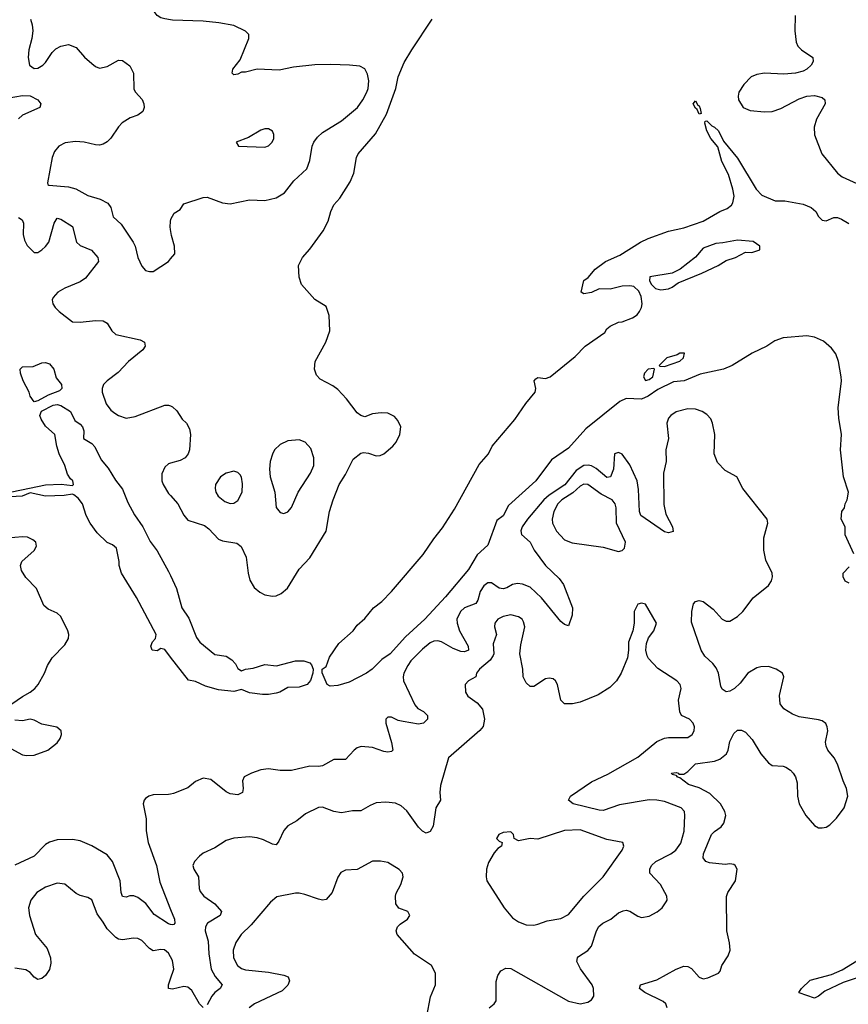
# Model space of a CAD drawing. Header units: inches. Extents: x 1834610 to 2027685, y 642842 to 774116.
# Tile 307 of 632: x 1939215 to 1943526, y 680308 to 685427. Entities that reach past the tile are written whole.
import ezdxf

# ---------------------------------------------------------------- set-up
doc = ezdxf.new("R2010")
doc.units = ezdxf.units.IN
doc.header["$MEASUREMENT"] = 0
doc.layers.add('B9638', color=7, linetype='Continuous')
doc.layers.add('B9648', color=7, linetype='Continuous')

msp = doc.modelspace()

# ---------------------------------------------------------------- linework, layer by layer
at = {"layer": 'B9638', "color": 5}
for points, elevation in [([(1940000, 685426.1), (1939971, 685431), (1939950, 685436.9), (1939929.7, 685449.7), (1939915.6, 685470), (1939909.6, 685490), (1939889.6, 685590), (1939895.1, 685610), (1939913, 685627), (1939950, 685638.4), (1939970, 685634.9), (1940000, 685619)], 340), ([(1939270.8, 685430), (1939281.1, 685401.1), (1939283.8, 685370), (1939278.4, 685330), (1939262.4, 685270), (1939259.1, 685230), (1939267.3, 685190), (1939290, 685174), (1939310, 685175.5), (1939336, 685190), (1939350, 685204), (1939384.1, 685255.9), (1939404.2, 685275.8), (1939430, 685290.3), (1939470, 685298), (1939510, 685283.1), (1939553.2, 685233.2), (1939590, 685199.5), (1939610, 685183.7), (1939630, 685176), (1939670, 685183.1), (1939730, 685217.1), (1939750, 685215.5), (1939787.9, 685187.9), (1939807.4, 685150), (1939810, 685066), (1939817.1, 685050), (1939852.4, 685012.4), (1939861.3, 684990), (1939863.1, 684970), (1939856.4, 684950), (1939830, 684931.5), (1939790, 684916.9), (1939749.2, 684890.8), (1939728.7, 684870), (1939689.3, 684810.7), (1939670, 684791.5), (1939650, 684779.7), (1939630, 684774.3), (1939610, 684775.8), (1939550, 684791), (1939505.4, 684794.6), (1939452.8, 684787.2), (1939419.1, 684770), (1939397.2, 684742.8), (1939383.7, 684710), (1939359.6, 684579.6), (1939362, 684570), (1939367.7, 684567.7), (1939470, 684558), (1939507.8, 684547.8), (1939570, 684513.6), (1939634.5, 684494.5), (1939673.7, 684473.7), (1939688.8, 684450), (1939702.3, 684402.3), (1939743.9, 684363.9), (1939806, 684270), (1939815.5, 684250), (1939830.6, 684190), (1939850, 684146), (1939870, 684124), (1939890, 684117.3), (1939910, 684118.8), (1939989.3, 684170.7), (1940000, 684183.6)], 340), ([(1939150, 685020.1), (1939230, 685033.7), (1939270, 685030.7), (1939310.4, 685010), (1939326, 684990), (1939320.5, 684970), (1939230, 684930.8), (1939210, 684912.2)], 320), ([(1939210, 684398.5), (1939227.5, 684387.5), (1939234.9, 684370), (1939234.2, 684310), (1939240.4, 684280.4), (1939253.6, 684253.6), (1939290, 684216.9), (1939310, 684217.6), (1939330, 684231.1), (1939350, 684247.8), (1939366.9, 684270), (1939394, 684370), (1939410, 684394.9), (1939430, 684390.2), (1939490, 684351.3), (1939511.1, 684270), (1939530, 684254), (1939588.1, 684228.1), (1939622.3, 684190), (1939626, 684170), (1939556.9, 684083.1), (1939530, 684064.5), (1939450, 684032.2), (1939413.2, 684010), (1939390, 683983.5), (1939384.7, 683970), (1939387.9, 683950), (1939399.6, 683930), (1939420.1, 683910), (1939490, 683856.8), (1939530, 683853.9), (1939610, 683862.7), (1939650, 683860.9), (1939670.1, 683850.1), (1939694, 683810), (1939714.9, 683790), (1939842.2, 683762.2), (1939864.3, 683750), (1939867.3, 683730), (1939855.9, 683710), (1939782, 683650), (1939727.1, 683592.9), (1939670.1, 683550), (1939652.2, 683530), (1939645, 683510), (1939644.7, 683490), (1939665.4, 683430), (1939690, 683396.3), (1939710, 683381.8), (1939730, 683369.6), (1939770, 683356), (1939816.7, 683363.3), (1939970, 683422.3), (1939990, 683423), (1940000, 683419)], 320), ([(1940000, 684336.8), (1939998, 684350), (1940000, 684378)], 340), ([(1939090, 682955.6), (1939350, 683008), (1939431.8, 683011.8), (1939490, 683004.9), (1939496, 683010), (1939492.3, 683030), (1939479.7, 683039.7), (1939463.6, 683063.6), (1939449.7, 683110), (1939421, 683170), (1939408.3, 683210), (1939398, 683270), (1939350, 683313.6), (1939327.4, 683350), (1939321, 683370), (1939328.5, 683391.5), (1939390, 683423.7), (1939410, 683426), (1939430, 683420.5), (1939480.5, 683390), (1939502.8, 683342.8), (1939530, 683323.8), (1939541.3, 683310), (1939548.7, 683290), (1939547.7, 683250), (1939590, 683223.1), (1939605.6, 683205.6), (1939639.1, 683139.1), (1939675.3, 683095.3), (1939713.3, 683033.3), (1939750, 682986.4), (1939777.3, 682917.3), (1939812.7, 682852.7), (1939855.8, 682790), (1939894.2, 682714.2), (1939930, 682665.5), (1939990, 682558), (1940000, 682537)], 280), ([(1940000, 683121.7), (1939990, 683118.8), (1939970, 683101.1), (1939954.3, 683065.7), (1939954.6, 683030), (1939960.9, 683010), (1939990, 682964.2), (1940000, 682953)], 320), ([(1940000, 682113), (1939970, 682152), (1939950, 682157), (1939930, 682145.1), (1939904.5, 682150), (1939898, 682170), (1939906.9, 682193.1), (1939922, 682210), (1939925.6, 682230), (1939822.5, 682422.5), (1939745.6, 682550), (1939732.7, 682590), (1939733.2, 682610), (1939718.9, 682678.9), (1939697.5, 682697.5), (1939670, 682709.2), (1939618.5, 682758.5), (1939581.7, 682810), (1939562, 682850), (1939542.9, 682910), (1939518.9, 682938.9), (1939496.6, 682956.6), (1939490, 682960.9), (1939446.6, 682953.4), (1939350, 682949.4), (1939270, 682966.6), (1939227.7, 682950), (1939135.8, 682944.2)], 280), ([(1939174.5, 681870), (1939230, 681908.9), (1939270, 681930.3), (1939294, 681950), (1939310.9, 681970), (1939345.1, 682030), (1939360.7, 682070), (1939385.1, 682110), (1939450, 682176.3), (1939469.6, 682210), (1939471, 682230), (1939466.3, 682250), (1939430, 682323.7), (1939410, 682342.4), (1939362.8, 682362.8), (1939341.1, 682381.1), (1939302.2, 682470), (1939246.6, 682526.6), (1939224.1, 682564.1), (1939219.8, 682590), (1939227.1, 682610), (1939290, 682667.6), (1939302.6, 682690), (1939298.9, 682710), (1939283.7, 682723.7), (1939256.1, 682736.1), (1939230, 682739), (1939150, 682731.4)], 320), ([(1939170, 681638), (1939230, 681605.8), (1939250, 681600.7), (1939290, 681603.2), (1939361.6, 681630), (1939410, 681667), (1939426.3, 681690), (1939432.6, 681710), (1939431.6, 681730), (1939408.4, 681748.4), (1939330, 681764.4), (1939290, 681784.7), (1939270, 681789.7), (1939230, 681781), (1939190, 681785.4)], 320), ([(1940000, 681400.7), (1939990, 681398), (1939910, 681397.2), (1939888, 681390), (1939870, 681378), (1939862.6, 681370), (1939856.9, 681350), (1939872.8, 681272.8), (1939873, 681210), (1939883.9, 681150), (1939927.2, 681030), (1939943.8, 680943.8), (1940000, 680801.4)], 320), ([(1940000, 680723.7), (1939990, 680727), (1939915, 680775), (1939872.4, 680832.4), (1939830, 680862.8), (1939810, 680871.3), (1939788.7, 680871.3), (1939770, 680864.8), (1939750, 680868), (1939742.9, 680890), (1939738.7, 680950), (1939698.5, 681050), (1939670, 681085.6), (1939591.2, 681131.2), (1939530, 681157), (1939490, 681165.4), (1939410, 681163.4), (1939370, 681151.1), (1939350, 681138.5), (1939290, 681077.8), (1939190, 681031.9)], 320), ([(1940000, 680554.7), (1939990, 680574.2), (1939969, 680591), (1939950, 680593.3), (1939910, 680585.7), (1939890, 680598.7), (1939850, 680638.9), (1939830, 680649.8), (1939807.8, 680652.2), (1939750, 680643.5), (1939730, 680646.2), (1939714.7, 680654.7), (1939670, 680699.7), (1939650, 680735.6), (1939618.2, 680778.2), (1939590.5, 680850.5), (1939570, 680862.8), (1939530, 680873.7), (1939510, 680884), (1939450, 680933.3), (1939410, 680938.3), (1939350, 680917.2), (1939304.9, 680890), (1939273.1, 680850), (1939260.8, 680810), (1939265.8, 680770), (1939297.3, 680670), (1939358, 680598), (1939376.2, 680550), (1939377.6, 680522.4), (1939370.4, 680489.6), (1939350, 680457.2), (1939330, 680442), (1939310, 680437.6), (1939290, 680449.6), (1939270, 680473.3), (1939246.7, 680486.7), (1939190, 680495.3)], 340), ([(1940000, 680388.2), (1939989.7, 680389.7), (1939989.7, 680410), (1940000, 680440.4)], 340)]:
    msp.add_lwpolyline(points, dxfattribs=dict(at, elevation=elevation))
at = {"layer": 'B9638', "color": 5, "elevation": 280}
msp.add_lwpolyline([(1939290, 683440.9), (1939270, 683469.2), (1939265.1, 683490), (1939232.7, 683550), (1939219, 683590), (1939218, 683610), (1939230, 683622), (1939284.9, 683624.9), (1939330, 683642.8), (1939350, 683645.2), (1939370, 683637.2), (1939393.7, 683610), (1939404.8, 683564.8), (1939432.4, 683530), (1939434.4, 683510), (1939422.8, 683497.2), (1939364.4, 683475.6), (1939310, 683445.1)], close=True, dxfattribs=at)
at = {"layer": 'B9648', "color": 5}
for points, elevation in [([(1943249, 685449), (1943246.7, 685370), (1943254.5, 685310), (1943262.9, 685290), (1943281.3, 685270), (1943341.3, 685230), (1943343.1, 685210), (1943331.7, 685190), (1943310.1, 685169.9), (1943290, 685158.8), (1943251.6, 685148.4), (1943190, 685144.8), (1943090, 685149.1), (1943050, 685142), (1943021.1, 685130), (1942981.3, 685090), (1942956.2, 685050), (1942952.2, 685030), (1942954.7, 685010), (1942978.5, 684970), (1943014.3, 684954.3), (1943090, 684947.5), (1943130, 684950.1), (1943175.2, 684964.8), (1943270, 685015), (1943310, 685029), (1943350, 685032.3), (1943390, 685022.6), (1943402.6, 685010), (1943404.7, 684990), (1943360.2, 684910), (1943348, 684868), (1943349.4, 684829.4), (1943387.5, 684730), (1943469.4, 684630), (1943493.8, 684610), (1943570, 684575.2)], 320), ([(1940000, 682953), (1940038.6, 682910), (1940070, 682850.3), (1940090, 682825.6), (1940177.5, 682797.5), (1940200, 682780), (1940250, 682726.2), (1940270, 682718.4), (1940345.1, 682705.1), (1940367.8, 682687.8), (1940393.2, 682633.2), (1940403.4, 682550), (1940413.2, 682513.2), (1940435.1, 682475.1), (1940464, 682450), (1940490, 682436.8), (1940530, 682429.5), (1940550, 682431.6), (1940575.7, 682444.3), (1940607.9, 682472.1), (1940670, 682570.3), (1940724, 682630), (1940810, 682768), (1940826.6, 682870), (1940846.3, 682930), (1940877.6, 683010), (1940910, 683062.4), (1940950, 683141.6), (1940990, 683174), (1941003.1, 683176.9), (1941030, 683173.4), (1941070, 683159.5), (1941090, 683161.3), (1941110, 683170.3), (1941157.2, 683210), (1941172.9, 683230), (1941193.6, 683270), (1941197.2, 683310), (1941182.8, 683342.8), (1941164.9, 683364.9), (1941130, 683380.7), (1941096.3, 683383.7), (1941050, 683378), (1941010, 683362), (1940990, 683368.7), (1940970, 683384), (1940915.3, 683455.3), (1940870, 683503.7), (1940843.8, 683523.8), (1940778.9, 683558.9), (1940758.6, 683578.6), (1940749, 683610), (1940753.2, 683650), (1940807, 683750), (1940829.3, 683810), (1940825.2, 683890), (1940810, 683935.3), (1940750, 683973.2), (1940681.2, 684050), (1940669.3, 684089.3), (1940665.2, 684150), (1940686, 684190), (1940725.1, 684234.9), (1940794.5, 684330), (1940819.7, 684380.3), (1940833.6, 684430), (1940850, 684464), (1940881, 684499), (1940935, 684585), (1940952.8, 684630), (1940968.2, 684710), (1940976.9, 684730), (1941066.8, 684833.2), (1941124.2, 684935.8), (1941171.6, 685070), (1941184.6, 685130), (1941216.1, 685203.9), (1941254.6, 685270), (1941360.7, 685430)], 320), ([(1940000, 684378), (1940000.9, 684390), (1940018.6, 684421.4), (1940050, 684441), (1940070, 684470.7), (1940170, 684502.4), (1940190, 684503.8), (1940270, 684475.3), (1940310, 684470.3), (1940410, 684490.3), (1940490, 684487.6), (1940550, 684501.5), (1940592.8, 684527.2), (1940642, 684590), (1940708.9, 684651.1), (1940725, 684695), (1940736.5, 684770), (1940744.8, 684790), (1940763.9, 684816.1), (1940790, 684840.2), (1940890, 684902.2), (1940972.4, 684970), (1941001.1, 685010), (1941021.1, 685050), (1941028.9, 685070), (1941030.7, 685110), (1941024.5, 685144.5), (1941010, 685171.8), (1940985.3, 685185.3), (1940930.9, 685190.9), (1940834.6, 685194.6), (1940750, 685192.2), (1940639.8, 685180.2), (1940564.5, 685164.5), (1940450.4, 685169.6), (1940390, 685154), (1940370, 685154), (1940350, 685143.7), (1940330, 685141.2), (1940321.2, 685150), (1940323.7, 685170), (1940362, 685218), (1940407.8, 685330), (1940407, 685350), (1940390, 685367), (1940330, 685396.9), (1940250.7, 685410.7), (1940170, 685419.8), (1940010, 685424.4), (1940000, 685426.1)], 340), ([(1943554, 682650), (1943509.4, 682749.4), (1943509, 682790), (1943489.2, 682830), (1943492.7, 682870), (1943506, 682890), (1943509.7, 682910), (1943519.8, 682930), (1943526.5, 682970), (1943501.4, 683050), (1943484.2, 683190), (1943489.7, 683270), (1943475.6, 683355.6), (1943472.9, 683410), (1943490.5, 683549.5), (1943487.8, 683570), (1943474.4, 683650), (1943461.1, 683690), (1943438.6, 683718.6), (1943395.7, 683755.7), (1943350, 683776.7), (1943310, 683783.8), (1943186.7, 683773.3), (1943143.2, 683756.8), (1943101.3, 683730), (1943026.1, 683693.9), (1942921, 683630), (1942876, 683610), (1942755.6, 683584.4), (1942671, 683550), (1942616, 683544), (1942534.9, 683505.1), (1942484.7, 683470), (1942450, 683454), (1942370, 683457.2), (1942337.5, 683442.5), (1942159.6, 683300.4), (1942070, 683198.7), (1941981.4, 683138.6), (1941900.3, 683030), (1941758.4, 682901.6), (1941730, 682846.9), (1941696.7, 682823.3), (1941650, 682695.6), (1941595.3, 682644.7), (1941550, 682568.7), (1941430, 682426.3), (1941322.4, 682310), (1941222.3, 682217.7), (1941142.8, 682130), (1941099.4, 682100.6), (1941048.7, 682050), (1941018.9, 682030), (1940930, 681983.6), (1940870, 681965), (1940830, 681961.7), (1940814.5, 681970), (1940788.9, 682031.1), (1940788, 682050), (1940810, 682064.7), (1940827.7, 682112.3), (1940876, 682184), (1940950, 682248.9), (1940970, 682278.4), (1941010, 682314), (1941055.1, 682370), (1941098.5, 682401.5), (1941150, 682454.9), (1941314, 682646), (1941370, 682728.2), (1941415, 682785), (1941477.8, 682882.2), (1941604.7, 683115.3), (1941653.3, 683170), (1941672.3, 683210), (1941791.1, 683348.9), (1941848.3, 683431.7), (1941897, 683490), (1941900.7, 683510), (1941891.8, 683550), (1941900.1, 683559.9), (1941910, 683566.4), (1941950, 683562), (1941975.1, 683570), (1942104.1, 683675.9), (1942157, 683730), (1942259.1, 683800.9), (1942270, 683819.1), (1942286.1, 683833.9), (1942330, 683854), (1942350, 683856.4), (1942403.7, 683876.3), (1942426.6, 683893.4), (1942439.7, 683910), (1942449.7, 683930), (1942452.8, 683950), (1942447.5, 683987.5), (1942436.2, 684016.2), (1942410, 684039.5), (1942390, 684043.7), (1942350, 684041.2), (1942286.3, 684026.3), (1942230, 684028.7), (1942190.5, 684009.5), (1942150, 684001.2), (1942135.3, 684010), (1942150, 684071), (1942172.9, 684087.1), (1942208.7, 684130), (1942262, 684170), (1942336.6, 684203.4), (1942444, 684270), (1942484, 684290), (1942590, 684327.7), (1942670, 684345.5), (1942770, 684379.1), (1942858, 684430), (1942894.8, 684445.2), (1942917.5, 684462.5), (1942925.5, 684474.5), (1942931, 684510), (1942925.5, 684545.5), (1942902.6, 684622.6), (1942867.9, 684690), (1942846.2, 684766.2), (1942810, 684809.5), (1942790, 684849.2), (1942779, 684890), (1942780.2, 684899.8), (1942790, 684901), (1942814.9, 684874.9), (1942830, 684868.4), (1942850, 684850.2), (1942876.1, 684796.1), (1942950, 684708), (1943045.8, 684545.8), (1943075.1, 684515.1), (1943144.8, 684484.8), (1943194.7, 684485.3), (1943290, 684468.9), (1943332.4, 684450), (1943357.1, 684430), (1943370, 684404), (1943390, 684384.2), (1943410, 684381.7), (1943450, 684398.3), (1943470, 684398), (1943490, 684390.9), (1943528.2, 684368.2)], 280), ([(1940000, 684183.6), (1940022, 684210), (1940021.2, 684250), (1940004.8, 684304.8), (1940000, 684336.8)], 340), ([(1940000, 683419), (1940010, 683415), (1940033.3, 683393.3), (1940060.6, 683350), (1940082.4, 683330), (1940099.3, 683299.3), (1940103.6, 683270), (1940098, 683190), (1940092.6, 683170), (1940076.5, 683150), (1940050, 683136.2), (1940000, 683121.7)], 320), ([(1942583.8, 680290), (1942576.4, 680310), (1942562, 680322), (1942467, 680370), (1942439.6, 680390), (1942445.2, 680410), (1942530, 680435.3), (1942630, 680490.4), (1942670, 680506.7), (1942690, 680505.3), (1942710, 680494), (1942750, 680448.7), (1942770, 680440.3), (1942794.9, 680445.1), (1942849.7, 680470.3), (1942859.7, 680480.3), (1942867.9, 680510), (1942900.9, 680559.1), (1942910.5, 680589.5), (1942907.3, 680627.3), (1942893.6, 680690), (1942891.9, 680868.1), (1942899.4, 680890), (1942938.2, 680950), (1942947.6, 681010), (1942937.6, 681030), (1942930, 681035.4), (1942910, 681038.3), (1942884.9, 681035.1), (1942803.6, 681043.6), (1942785.1, 681050), (1942770.9, 681070), (1942772.7, 681090), (1942814.8, 681190), (1942830, 681206.5), (1942863.5, 681230), (1942878.8, 681250), (1942888.8, 681290), (1942883.5, 681310), (1942860.2, 681350), (1942804.6, 681404.6), (1942750, 681433.5), (1942693.5, 681450), (1942650, 681486.2), (1942634, 681490), (1942635.3, 681495.3), (1942630, 681498), (1942610, 681502), (1942606.6, 681510), (1942630, 681512.7), (1942642, 681510), (1942644.7, 681504.7), (1942670, 681504.9), (1942690, 681518), (1942730, 681557.8), (1942830, 681571.4), (1942857.9, 681582.1), (1942891.6, 681610), (1942901, 681630), (1942910, 681674), (1942930, 681715.5), (1942950, 681732.4), (1942970, 681734), (1942990, 681723.1), (1943025.1, 681685.1), (1943070.2, 681610), (1943110, 681562.6), (1943130, 681550.3), (1943186, 681546), (1943200.9, 681540.9), (1943225.3, 681525.3), (1943239.3, 681510), (1943250.4, 681490), (1943258.7, 681458.7), (1943261.8, 681390), (1943270.2, 681350), (1943304.9, 681290), (1943350, 681238), (1943370, 681226), (1943390, 681224.6), (1943410, 681228.8), (1943430, 681240.3), (1943464.1, 681275.9), (1943504.2, 681330), (1943522.3, 681390), (1943517, 681430), (1943498.7, 681470), (1943470, 681556.2), (1943452, 681590), (1943419.8, 681630), (1943409.8, 681650), (1943407.6, 681670), (1943418.4, 681730), (1943416.3, 681750), (1943407.9, 681767.9), (1943390, 681781.5), (1943370, 681787.5), (1943270, 681803), (1943236.1, 681816.1), (1943190, 681844.6), (1943171.3, 681870), (1943166.9, 681913.1), (1943189.6, 682010), (1943182.7, 682030), (1943149.8, 682049.8), (1943110, 682063.5), (1943070, 682063.1), (1943050, 682058), (1943003.7, 682030), (1942962.8, 681977.2), (1942934, 681950), (1942910, 681935.8), (1942890, 681933.3), (1942870, 681947), (1942862.4, 681962.4), (1942849.8, 682030), (1942837.4, 682057.4), (1942820.5, 682080.5), (1942778.8, 682118.8), (1942760.8, 682150), (1942710, 682295.3), (1942711.1, 682350), (1942720.7, 682390), (1942730, 682402), (1942750, 682407.7), (1942770, 682403), (1942822.5, 682362.5), (1942870, 682310.4), (1942890, 682300.4), (1942910, 682300.4), (1942950, 682323.7), (1942976.4, 682350), (1943030, 682421.3), (1943110, 682484.9), (1943126.6, 682510), (1943130.9, 682530), (1943129.7, 682550), (1943096.3, 682616.3), (1943086.3, 682670), (1943086.6, 682733.4), (1943107.8, 682810), (1943102.9, 682830), (1942977.2, 682990), (1942945.2, 683050), (1942884.2, 683084.2), (1942844.7, 683124.7), (1942827.1, 683170), (1942830.9, 683270), (1942819.3, 683330), (1942810, 683351.3), (1942790, 683374.7), (1942765.1, 683390), (1942730, 683401.5), (1942690, 683403.4), (1942630, 683387.9), (1942602.7, 683370), (1942590, 683355.5), (1942580.8, 683330), (1942589.6, 683250), (1942575.8, 683190), (1942578.4, 683130), (1942564.6, 683070), (1942565.8, 682905.8), (1942575.6, 682855.6), (1942611.3, 682790), (1942613.7, 682766.3), (1942590, 682759.2), (1942570, 682764.8), (1942446.3, 682850), (1942439.9, 682870), (1942434.9, 682985.1), (1942428.1, 683030), (1942390, 683113.6), (1942350, 683168.6), (1942330, 683177.6), (1942310, 683169.4), (1942304.3, 683090), (1942289.4, 683050.6), (1942270, 683047), (1942213.7, 683093.7), (1942190, 683107.8), (1942171.9, 683111.9), (1942150, 683108.9), (1942110, 683082.6), (1942050.8, 683009.2), (1941970, 682954.5), (1941941.9, 682930), (1941856.8, 682830), (1941829.7, 682790), (1941822.9, 682770), (1941824.8, 682750), (1941870.1, 682710.1), (1941891.8, 682670), (1941950, 682590.2), (1942021.5, 682521.5), (1942044.4, 682490), (1942090.3, 682370), (1942088.8, 682331.2), (1942070, 682275.3), (1942050, 682282), (1942030, 682298.9), (1941930, 682421.7), (1941870, 682476.9), (1941830, 682493.1), (1941804.4, 682495.6), (1941778, 682490), (1941750, 682473.1), (1941730, 682467.3), (1941710, 682471.9), (1941670, 682498.8), (1941650, 682499.9), (1941630, 682484.1), (1941610, 682454.5), (1941598.3, 682410), (1941588.7, 682391.3), (1941530, 682369.5), (1941508.8, 682350), (1941490.1, 682310), (1941490.5, 682290), (1941503.8, 682250), (1941548.8, 682170), (1941549.1, 682150), (1941530, 682140.2), (1941510, 682142.1), (1941470, 682157.9), (1941410, 682192.5), (1941390, 682198.1), (1941370, 682195.9), (1941350, 682186.9), (1941310, 682154.4), (1941250, 682093.4), (1941234.5, 682070), (1941214.2, 682030), (1941209.7, 682010), (1941211.3, 681990), (1941270, 681864.9), (1941286.1, 681846.1), (1941315.3, 681830), (1941337, 681810), (1941337.4, 681790), (1941315.3, 681770), (1941290, 681765), (1941210, 681778.1), (1941184.3, 681784.3), (1941150, 681800.5), (1941130, 681800.9), (1941120.5, 681790), (1941119.5, 681770), (1941150.2, 681669.8), (1941156, 681630), (1941150, 681623), (1941130, 681619.3), (1941110, 681621.9), (1941050, 681642.7), (1940991.8, 681648.2), (1940970, 681641.5), (1940954.9, 681630), (1940910, 681581), (1940850, 681580.3), (1940790, 681547.2), (1940770, 681543.5), (1940725.4, 681545.4), (1940630, 681524.2), (1940570, 681523.8), (1940510, 681532.3), (1940470, 681527.3), (1940421.6, 681510), (1940383.1, 681490), (1940373.8, 681470), (1940378.3, 681430), (1940374.4, 681410), (1940350, 681397.7), (1940310, 681402.4), (1940290, 681412.7), (1940210, 681475.9), (1940170, 681483.1), (1940130, 681466), (1940090, 681434.2), (1940015.3, 681404.7), (1940000, 681400.7)], 320), ([(1943530, 682498), (1943510, 682508), (1943498, 682530), (1943498, 682550), (1943530, 682582)], 280), ([(1940000, 682537), (1940031.8, 682470), (1940058, 682370), (1940096, 682316), (1940134.3, 682214.3), (1940152.7, 682190), (1940230, 682127), (1940290, 682117.5), (1940319.3, 682099.3), (1940338.5, 682078.5), (1940350, 682054), (1940370, 682041), (1940390, 682050.7), (1940430, 682054.8), (1940490, 682075.3), (1940552.1, 682067.9), (1940650, 682093.1), (1940693.4, 682093.4), (1940723.8, 682083.8), (1940733.4, 682073.4), (1940742, 682050), (1940740.5, 682030), (1940728.6, 681991.4), (1940710.7, 681970), (1940670, 681956.2), (1940610, 681955.3), (1940569.2, 681930.8), (1940550, 681925.7), (1940510, 681918.4), (1940478.6, 681918.6), (1940410, 681927.4), (1940370, 681945.1), (1940330, 681935.1), (1940250, 681943.7), (1940182.6, 681962.6), (1940130, 681985.6), (1940092.7, 681992.7), (1940000, 682113)], 280), ([(1941658, 680290), (1941683.7, 680310), (1941693.5, 680326.5), (1941693.4, 680426.6), (1941702.7, 680457.3), (1941717.6, 680482.4), (1941743.6, 680496.4), (1941770, 680493.4), (1942070, 680323.8), (1942130, 680310.4), (1942170, 680319.3), (1942189.6, 680330.4), (1942202, 680350), (1942200.5, 680390), (1942193.3, 680410), (1942131.9, 680491.9), (1942113, 680530), (1942116.9, 680550), (1942123, 680557), (1942170, 680587.4), (1942190.6, 680609.4), (1942215.9, 680690), (1942227.5, 680712.5), (1942248, 680730), (1942289.9, 680750.1), (1942330, 680783.1), (1942354.6, 680794.6), (1942370, 680797.6), (1942390, 680792.7), (1942430, 680766), (1942450, 680759.3), (1942490, 680766.4), (1942531.1, 680788.9), (1942557.2, 680810), (1942578.9, 680841.1), (1942582.7, 680850), (1942580.9, 680870), (1942571.8, 680890), (1942548.2, 680930), (1942494, 680990), (1942493.5, 681010), (1942502, 681030), (1942523.8, 681050), (1942602.2, 681090), (1942628.7, 681110), (1942653.7, 681146.3), (1942671.3, 681208.7), (1942675.4, 681290), (1942673, 681310), (1942655.6, 681330), (1942570, 681361.7), (1942530, 681369.9), (1942490, 681371.1), (1942335.1, 681344.9), (1942250, 681315.5), (1942230, 681316.5), (1942094, 681350), (1942069.5, 681370), (1942081.3, 681390), (1942190, 681464.3), (1942275.4, 681504.6), (1942430, 681593), (1942530, 681674.7), (1942570, 681692.4), (1942590, 681695.8), (1942690, 681695.3), (1942714, 681710), (1942723.1, 681730), (1942725.1, 681750), (1942718.7, 681770), (1942699.5, 681790), (1942658.4, 681810), (1942648.4, 681828.4), (1942643.1, 681890), (1942655.4, 681950), (1942651.5, 681970), (1942634, 681990), (1942534.3, 682054.3), (1942486, 682106), (1942478.9, 682118.9), (1942472.3, 682150), (1942475.5, 682184.5), (1942486, 682214), (1942513.2, 682250), (1942528.7, 682290), (1942470, 682388), (1942450, 682393.2), (1942431.1, 682388.9), (1942411, 682350), (1942411.3, 682290), (1942404.7, 682250), (1942382.8, 682190), (1942382.8, 682150), (1942376.3, 682110), (1942343.8, 682030), (1942319.3, 681990), (1942285.4, 681954.6), (1942223.7, 681916.3), (1942130, 681878.7), (1942090.2, 681869.8), (1942049.8, 681869.8), (1942030, 681889.3), (1942013, 681970), (1942002.4, 681990), (1941990, 681999.7), (1941970, 682004.2), (1941950, 682000.8), (1941890, 681959.7), (1941870, 681959.7), (1941850, 681979.7), (1941834.5, 682010), (1941833.3, 682050), (1941817.7, 682130), (1941822.5, 682177.5), (1941842.9, 682270), (1941836.6, 682296.6), (1941829.6, 682309.6), (1941810, 682322), (1941770, 682333.6), (1941730, 682325.1), (1941702.8, 682310), (1941687.7, 682290), (1941685.5, 682270), (1941694.9, 682230), (1941678.3, 682181.7), (1941682.4, 682130), (1941679, 682121), (1941662.5, 682097.5), (1941606.9, 682050), (1941592, 682030), (1941588, 682010), (1941550.4, 681989.6), (1941533.4, 681970), (1941534.9, 681930), (1941546, 681910), (1941595.8, 681875.8), (1941622.6, 681842.6), (1941632.9, 681790), (1941626.9, 681753.1), (1941608.5, 681731.5), (1941445.5, 681590), (1941404.7, 681444.7), (1941400.4, 681410), (1941403.7, 681370), (1941380.7, 681330), (1941365.4, 681234.6), (1941350, 681205.6), (1941330, 681197.6), (1941310, 681208.2), (1941290, 681228.5), (1941230, 681314), (1941200, 681340), (1941170, 681354.3), (1941119.3, 681359.3), (1941070, 681355), (1941037.7, 681342.3), (1940990, 681313), (1940946.9, 681313.1), (1940890, 681304), (1940850, 681310.9), (1940790, 681332.4), (1940770, 681331.2), (1940701.8, 681298.2), (1940657.4, 681262.6), (1940610, 681235.8), (1940588.8, 681211.2), (1940564.2, 681155.8), (1940550, 681137), (1940530, 681139.7), (1940483.4, 681163.4), (1940450, 681174), (1940410, 681178.2), (1940330, 681172.1), (1940290, 681159.7), (1940230, 681121.7), (1940170, 681094), (1940150, 681078), (1940124.2, 681050), (1940115.8, 681030), (1940122, 681010), (1940144.9, 680970), (1940149.2, 680910), (1940154.5, 680894.5), (1940173.7, 680870), (1940230, 680830.2), (1940265.7, 680790), (1940258.7, 680770), (1940192.9, 680730), (1940182.4, 680710), (1940180.2, 680690), (1940196.4, 680636.4), (1940198.6, 680570), (1940211.3, 680490), (1940231.7, 680451.7), (1940268.9, 680410), (1940258.7, 680390), (1940230.7, 680369.3), (1940214.7, 680350), (1940190, 680304.5)], 340), ([(1941333.3, 680246.7), (1941352.7, 680347.3), (1941377.7, 680410), (1941378.5, 680470), (1941358, 680510), (1941269.3, 680569.3), (1941179.5, 680670), (1941174.5, 680690), (1941180.9, 680710), (1941194.7, 680725.3), (1941233.2, 680750), (1941245.2, 680770), (1941234, 680790), (1941188.2, 680808.2), (1941171.6, 680830), (1941169.6, 680870), (1941173.9, 680886.1), (1941198.7, 680930), (1941209.6, 680970), (1941206.6, 680990), (1941189.6, 681009.6), (1941130, 681044.5), (1941091.7, 681051.7), (1941050, 681051.5), (1940971.7, 681008.3), (1940910, 681006), (1940886.4, 680993.6), (1940870.3, 680969.7), (1940840.4, 680890), (1940810, 680852), (1940790, 680849.6), (1940770, 680854), (1940699.3, 680879.3), (1940670, 680885.3), (1940650, 680885.8), (1940552.8, 680867.2), (1940520.4, 680839.6), (1940419.2, 680720.8), (1940367.9, 680670), (1940339.7, 680630), (1940326.5, 680590), (1940327.2, 680550), (1940347.9, 680510), (1940370, 680494), (1940390, 680487), (1940510, 680475.8), (1940590, 680460.2), (1940612, 680450), (1940618.5, 680430), (1940610, 680406.6), (1940581.2, 680378.8), (1940437.6, 680310), (1940408.9, 680290)], 360), ([(1940000, 680801.4), (1940020.3, 680750), (1940023.1, 680730), (1940017.4, 680722.6), (1940010, 680720.4), (1940000, 680723.7)], 320), ([(1940000, 680440.4), (1940016.8, 680490), (1940010, 680535.1), (1940000, 680554.7)], 340), ([(1943663.3, 680476.7), (1943498.8, 680421.2), (1943403.5, 680376.5), (1943370, 680349.8), (1943350, 680340.5), (1943270, 680367), (1943268, 680370), (1943281.7, 680390), (1943327.3, 680432.7), (1943437.5, 680462.5), (1943493, 680487), (1943570, 680533.3)], 280), ([(1940170, 680291.8), (1940150, 680309.6), (1940110, 680380.4), (1940090, 680396.4), (1940070, 680401.2), (1940010, 680386.9), (1940000, 680388.2)], 340)]:
    msp.add_lwpolyline(points, dxfattribs=dict(at, elevation=elevation))
for points, elevation in [([(1942750, 684935.3), (1942740.2, 684960.2), (1942730, 684966.6), (1942719.3, 684990), (1942730, 685006), (1942742.5, 684982.5), (1942750, 684978.8), (1942754.4, 684965.6), (1942759.8, 684940.2)], 280), ([(1940510, 684859), (1940490, 684859), (1940470, 684852.7), (1940405.2, 684814.8), (1940342, 684790), (1940354, 684770), (1940490, 684763.8), (1940510, 684770.8), (1940529.2, 684790), (1940538, 684810), (1940537.2, 684830), (1940530, 684848)], 360), ([(1942950, 684281.2), (1942873.7, 684266.3), (1942835.9, 684264.1), (1942770, 684239.6), (1942730, 684193.2), (1942650.7, 684129.3), (1942610, 684109), (1942494, 684090), (1942492, 684070), (1942502, 684050), (1942522, 684030), (1942550, 684022.8), (1942590, 684027.3), (1942610, 684036), (1942641.2, 684058.8), (1942764, 684110), (1942849, 684150), (1942890, 684175.5), (1942938, 684190), (1942990, 684218), (1943023.1, 684216.9), (1943066, 684230), (1943066, 684250), (1943030, 684273.2)], 280), ([(1942673.6, 683693.6), (1942650, 683693.2), (1942636, 683684), (1942582, 683670), (1942542, 683630), (1942545.4, 683625.4), (1942570, 683624.7), (1942650, 683652), (1942668, 683670)], 280), ([(1942513.6, 683613.6), (1942484.7, 683610), (1942464.9, 683590), (1942460.7, 683570), (1942470, 683551.3), (1942490, 683556), (1942508.7, 683570), (1942518, 683610)], 280), ([(1940670, 683242.6), (1940610, 683238), (1940570, 683218.4), (1940541.6, 683190), (1940530, 683169), (1940518, 683130), (1940514.9, 683090), (1940518.6, 683050), (1940542.4, 682970), (1940550.3, 682890.3), (1940570, 682865.5), (1940590, 682860.5), (1940610, 682867.7), (1940629.6, 682890.4), (1940664.2, 682970), (1940728.7, 683070), (1940745, 683110), (1940745.8, 683150), (1940730, 683197.6), (1940699.6, 683230)], 340), ([(1940330, 683080.5), (1940290, 683069.6), (1940260.4, 683050), (1940233.7, 683010), (1940232, 682990), (1940235.3, 682970), (1940247, 682950), (1940282.9, 682922.9), (1940310, 682912.4), (1940330, 682913.8), (1940350, 682926.7), (1940372.9, 682970), (1940374.8, 683014.8), (1940368.7, 683048.7), (1940361.5, 683061.5), (1940350, 683073.6)], 340), ([(1942150, 683011.9), (1942130, 683002.6), (1942092.8, 682967.2), (1942035.2, 682930), (1942015.1, 682910), (1941994.3, 682870), (1941985.4, 682830), (1941987.3, 682810), (1942007.5, 682767.5), (1942050, 682723.2), (1942090, 682706.4), (1942250, 682684.9), (1942330, 682662.8), (1942350, 682666.8), (1942361.2, 682678.8), (1942366, 682710), (1942319.2, 682810), (1942318.8, 682890), (1942313.1, 682910), (1942296.9, 682930), (1942239.6, 682959.6), (1942170, 683009.8)], 340), ([(1942130, 681215.7), (1942048.5, 681211.5), (1941910, 681167.3), (1941870, 681169.7), (1941810, 681157.1), (1941787.3, 681170), (1941783.6, 681190), (1941770, 681205.1), (1941730, 681200.9), (1941707, 681190), (1941695.5, 681170), (1941710, 681155.5), (1941724.7, 681150), (1941721, 681130), (1941702.3, 681117.7), (1941684, 681096), (1941654.8, 681045.2), (1941643.6, 681010), (1941641.1, 680970), (1941644.9, 680950), (1941735.3, 680810), (1941778.2, 680758.2), (1941810, 680736), (1941850, 680721.1), (1941890, 680719.6), (1941910, 680725.3), (1941958.7, 680741.3), (1942030, 680753.8), (1942070, 680774.9), (1942149.3, 680870.7), (1942250, 680970.3), (1942349.6, 681110), (1942358.4, 681130), (1942352.7, 681150), (1942270, 681165.3)], 360)]:
    msp.add_lwpolyline(points, close=True, dxfattribs=dict(at, elevation=elevation))

doc.saveas('drawing.dxf')
